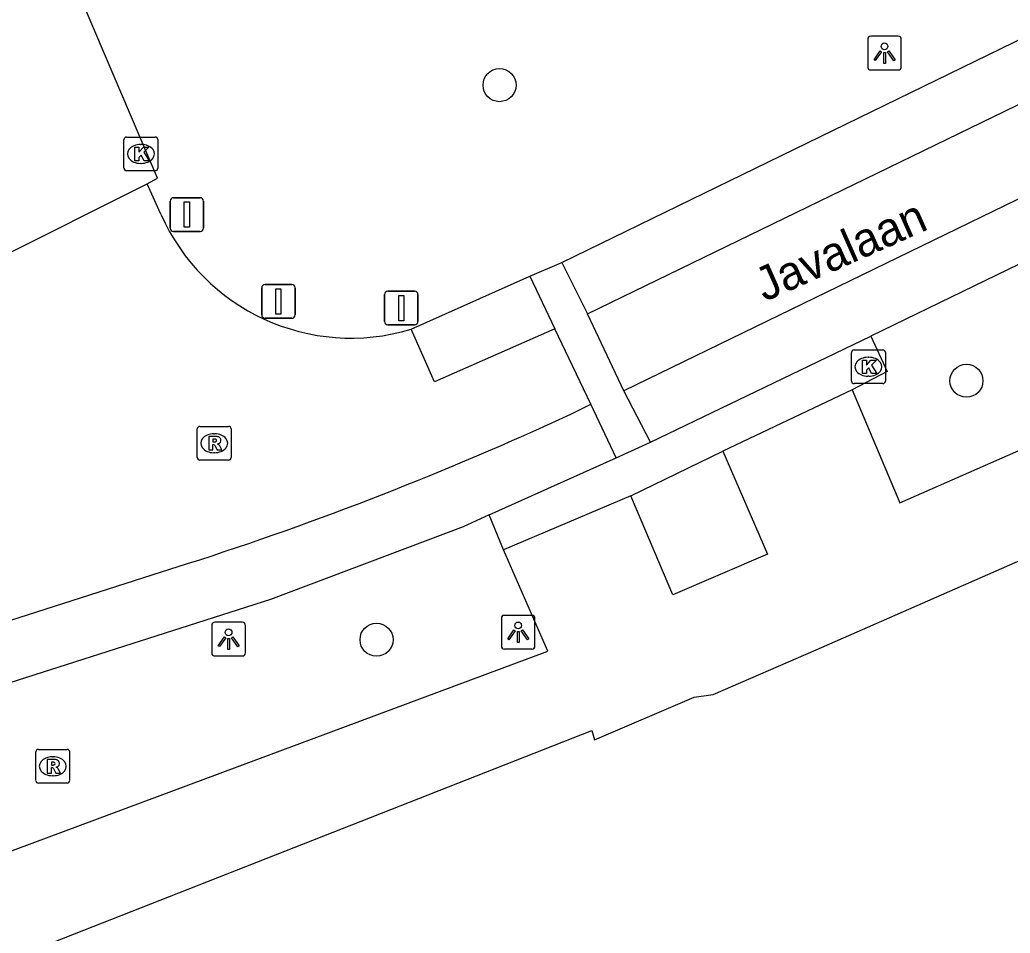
# Model space of a CAD drawing. Extents: x 162417 to 163721, y 384268 to 385416.
# Drawn here: x 163573.8 to 163603.15, y 384761 to 384788.06 of the extents above; entities that cross this region are included whole.
import ezdxf

# ---------------------------------------------------------------- set-up
doc = ezdxf.new("R2010")
doc.units = 0
for name, color, linetype in [('IMGEO_Afsluitpaal', 7, 'Continuous'), ('IMGEO_Boom', 7, 'Continuous'), ('IMGEO_Kolk', 7, 'Continuous'), ('IMGEO_Lichtpunt', 7, 'Continuous'), ('IMGEO_Openbare_ruimte_label', 7, 'Continuous'), ('IMGEO_Rijbaan_lokaal_gesloten', 7, 'Continuous'), ('IMGEO_Rijbaan_lokaal_open', 7, 'Continuous'), ('IMGEO_Rioolput', 7, 'Continuous'), ('IMGEO_Voetpad_open', 7, 'Continuous')]:
    doc.layers.add(name, color=color, linetype=linetype)

msp = doc.modelspace()

# ---------------------------------------------------------------- linework, layer by layer
at = {"layer": 'IMGEO_Afsluitpaal'}
for p, q in [((163578.354, 384782.791), (163579.144, 384782.791)), ((163579.144, 384782.791), (163578.354, 384782.791)), ((163578.254, 384781.891), (163578.254, 384782.691)), ((163578.254, 384782.691), (163578.254, 384781.891)), ((163579.244, 384782.691), (163579.244, 384781.891)), ((163579.244, 384781.891), (163579.244, 384782.691)), ((163579.144, 384781.791), (163578.354, 384781.791)), ((163578.354, 384781.791), (163579.144, 384781.791)), ((163580.969, 384779.319), (163580.969, 384780.119)), ((163580.969, 384780.119), (163580.969, 384779.319)), ((163581.069, 384780.219), (163581.859, 384780.219)), ((163581.859, 384780.219), (163581.069, 384780.219)), ((163581.959, 384780.119), (163581.959, 384779.319)), ((163581.959, 384779.319), (163581.959, 384780.119)), ((163584.609, 384779.123), (163584.609, 384779.923)), ((163584.609, 384779.923), (163584.609, 384779.123)), ((163584.709, 384780.023), (163585.499, 384780.023)), ((163585.499, 384780.023), (163584.709, 384780.023)), ((163585.599, 384779.923), (163585.599, 384779.123)), ((163585.599, 384779.123), (163585.599, 384779.923)), ((163581.859, 384779.219), (163581.069, 384779.219)), ((163581.069, 384779.219), (163581.859, 384779.219)), ((163585.499, 384779.023), (163584.709, 384779.023)), ((163584.709, 384779.023), (163585.499, 384779.023))]:
    msp.add_line(p, q, dxfattribs=at)
for points in [[(163578.674, 384782.666), (163578.824, 384782.666), (163578.824, 384781.916), (163578.674, 384781.916), (163578.674, 384782.666)], [(163581.389, 384780.094), (163581.539, 384780.094), (163581.539, 384779.344), (163581.389, 384779.344), (163581.389, 384780.094)], [(163585.029, 384779.898), (163585.179, 384779.898), (163585.179, 384779.148), (163585.029, 384779.148), (163585.029, 384779.898)]]:
    msp.add_lwpolyline(points, dxfattribs=at)
for centre, start, end in [((163578.354, 384782.691), 90, 180), ((163578.354, 384782.691), 90, 180), ((163579.144, 384782.691), 0, 90), ((163579.144, 384782.691), 360, 90), ((163578.354, 384781.891), 180, 270), ((163578.354, 384781.891), 180, 270), ((163579.144, 384781.891), 270, 0), ((163579.144, 384781.891), 270, 0), ((163581.069, 384780.119), 90, 180), ((163581.069, 384780.119), 90, 180), ((163581.859, 384780.119), 0, 90), ((163581.859, 384780.119), 360, 90), ((163584.709, 384779.923), 90, 180), ((163584.709, 384779.923), 90, 180), ((163585.499, 384779.923), 0, 90), ((163585.499, 384779.923), 360, 90), ((163581.069, 384779.319), 180, 270), ((163581.069, 384779.319), 180, 270), ((163581.859, 384779.319), 270, 0), ((163581.859, 384779.319), 270, 0), ((163584.709, 384779.123), 180, 270), ((163584.709, 384779.123), 180, 270), ((163585.499, 384779.123), 270, 0), ((163585.499, 384779.123), 270, 0)]:
    msp.add_arc(centre, 0.1, start, end, dxfattribs=at)
at = {"layer": 'IMGEO_Boom'}
for centre in [(163588.015, 384786.125), (163601.852, 384777.368), (163584.371, 384769.696)]:
    msp.add_circle(centre, 0.489, dxfattribs=at)
at = {"layer": 'IMGEO_Kolk'}
for p, q in [((163576.888, 384783.662), (163576.888, 384784.514)), ((163576.963, 384784.588), (163577.815, 384784.588)), ((163577.889, 384784.514), (163577.889, 384783.662)), ((163577.376, 384784.368), (163577.401, 384784.368)), ((163577.399, 384783.808), (163577.374, 384783.808)), ((163577.815, 384783.588), (163576.963, 384783.588)), ((163598.447, 384777.357), (163598.447, 384778.209)), ((163598.522, 384778.283), (163599.374, 384778.283)), ((163598.935, 384778.063), (163598.96, 384778.063)), ((163599.448, 384778.209), (163599.448, 384777.357)), ((163598.958, 384777.503), (163598.933, 384777.503)), ((163599.374, 384777.283), (163598.522, 384777.283))]:
    msp.add_line(p, q, dxfattribs=at)
for points in [[(163576.888, 384783.662), (163576.888, 384784.514)], [(163576.963, 384784.588), (163577.815, 384784.588)], [(163577.889, 384784.514), (163577.889, 384783.662)], [(163577.209, 384784.288), (163577.332, 384784.288), (163577.332, 384784.137), (163577.462, 384784.288), (163577.626, 384784.288), (163577.48, 384784.137), (163577.633, 384783.888), (163577.481, 384783.888), (163577.396, 384784.052), (163577.332, 384783.985), (163577.332, 384783.888), (163577.209, 384783.888), (163577.209, 384784.288)], [(163577.815, 384783.588), (163576.963, 384783.588)], [(163598.447, 384777.357), (163598.447, 384778.209)], [(163598.522, 384778.283), (163599.374, 384778.283)], [(163599.448, 384778.209), (163599.448, 384777.357)], [(163598.768, 384777.983), (163598.891, 384777.983), (163598.891, 384777.832), (163599.021, 384777.983), (163599.185, 384777.983), (163599.039, 384777.832), (163599.192, 384777.583), (163599.04, 384777.583), (163598.955, 384777.747), (163598.891, 384777.68), (163598.891, 384777.583), (163598.768, 384777.583), (163598.768, 384777.983)], [(163599.374, 384777.283), (163598.522, 384777.283)]]:
    msp.add_lwpolyline(points, dxfattribs=at)
for centre, start, end in [((163576.965, 384784.512), 91.552, 178.448), ((163576.965, 384784.512), 91.552, 178.448), ((163577.813, 384784.512), 1.552, 88.448), ((163577.813, 384784.512), 1.552, 88.448), ((163576.965, 384783.664), 181.552, 268.448), ((163576.965, 384783.664), 181.552, 268.448), ((163577.813, 384783.664), 271.552, 358.448), ((163577.813, 384783.664), 271.552, 358.448), ((163598.524, 384778.207), 91.552, 178.448), ((163598.524, 384778.207), 91.552, 178.448), ((163599.372, 384778.207), 1.552, 88.448), ((163599.372, 384778.207), 1.552, 88.448), ((163598.524, 384777.359), 181.552, 268.448), ((163598.524, 384777.359), 181.552, 268.448), ((163599.372, 384777.359), 271.552, 358.448), ((163599.372, 384777.359), 271.552, 358.448)]:
    msp.add_arc(centre, 0.0765, start, end, dxfattribs=at)
for centre, major_axis, ratio, start_param, end_param in [((163577.375, 384784.088), (-0.387, 0.002), 0.722429, 4.712389, 7.853982), ((163577.4, 384784.088), (-0.39, 0.002), 0.717154, 1.570796, 4.712389), ((163598.934, 384777.783), (-0.387, 0.002), 0.722429, 4.712389, 7.853982), ((163598.959, 384777.783), (-0.39, 0.002), 0.717154, 1.570796, 4.712389)]:
    msp.add_ellipse(centre, major_axis=major_axis, ratio=ratio, start_param=start_param, end_param=end_param, dxfattribs=at)
at = {"layer": 'IMGEO_Lichtpunt'}
for p, q in [((163598.925, 384787.477), (163598.925, 384786.67)), ((163598.925, 384787.477), (163598.925, 384786.67)), ((163599.827, 384787.572), (163599.019, 384787.572)), ((163599.827, 384787.572), (163599.019, 384787.572)), ((163599.921, 384786.67), (163599.921, 384787.477)), ((163599.921, 384786.67), (163599.921, 384787.477)), ((163599.019, 384786.576), (163599.827, 384786.576)), ((163599.019, 384786.576), (163599.827, 384786.576)), ((163588.972, 384770.418), (163588.164, 384770.418)), ((163588.972, 384770.418), (163588.164, 384770.418)), ((163580.39, 384770.212), (163579.582, 384770.212)), ((163580.39, 384770.212), (163579.582, 384770.212)), ((163588.07, 384770.323), (163588.07, 384769.516)), ((163588.07, 384770.323), (163588.07, 384769.516)), ((163589.066, 384769.516), (163589.066, 384770.323)), ((163589.066, 384769.516), (163589.066, 384770.323)), ((163579.488, 384770.117), (163579.488, 384769.31)), ((163579.488, 384770.117), (163579.488, 384769.31)), ((163580.484, 384769.31), (163580.484, 384770.117)), ((163580.484, 384769.31), (163580.484, 384770.117)), ((163588.164, 384769.422), (163588.972, 384769.422)), ((163588.164, 384769.422), (163588.972, 384769.422)), ((163579.582, 384769.216), (163580.39, 384769.216)), ((163579.582, 384769.216), (163580.39, 384769.216))]:
    msp.add_line(p, q, dxfattribs=at)
for points in [[(163599.299, 384787.141), (163599.338, 384787.113), (163599.15, 384786.851), (163599.112, 384786.878), (163599.299, 384787.141)], [(163599.401, 384787.093), (163599.448, 384787.093), (163599.448, 384786.771), (163599.401, 384786.771), (163599.401, 384787.093)], [(163599.511, 384787.113), (163599.549, 384787.14), (163599.736, 384786.878), (163599.697, 384786.85), (163599.511, 384787.113)], [(163588.444, 384769.987), (163588.483, 384769.959), (163588.295, 384769.697), (163588.257, 384769.724), (163588.444, 384769.987)], [(163588.546, 384769.939), (163588.593, 384769.939), (163588.593, 384769.617), (163588.546, 384769.617), (163588.546, 384769.939)], [(163588.656, 384769.959), (163588.694, 384769.986), (163588.881, 384769.724), (163588.842, 384769.696), (163588.656, 384769.959)], [(163579.862, 384769.781), (163579.901, 384769.753), (163579.713, 384769.491), (163579.675, 384769.518), (163579.862, 384769.781)], [(163579.964, 384769.733), (163580.011, 384769.733), (163580.011, 384769.411), (163579.964, 384769.411), (163579.964, 384769.733)], [(163580.074, 384769.753), (163580.112, 384769.78), (163580.299, 384769.518), (163580.26, 384769.49), (163580.074, 384769.753)]]:
    msp.add_lwpolyline(points, dxfattribs=at)
for centre in [(163599.424, 384787.275), (163588.569, 384770.121), (163579.987, 384769.915)]:
    msp.add_circle(centre, 0.0994, dxfattribs=at)
for centre, start, end in [((163599.019, 384787.477), 90, 180), ((163599.019, 384787.477), 90, 180), ((163599.827, 384787.477), 0, 90), ((163599.827, 384787.477), 0, 90), ((163599.019, 384786.67), 180, 270), ((163599.019, 384786.67), 180, 270), ((163599.827, 384786.67), 270, 0), ((163599.827, 384786.67), 270, 360), ((163588.164, 384770.323), 90, 180), ((163588.164, 384770.323), 90, 180), ((163588.972, 384770.323), 0, 90), ((163588.972, 384770.323), 0, 90), ((163579.582, 384770.117), 90, 180), ((163579.582, 384770.117), 90, 180), ((163580.39, 384770.117), 0, 90), ((163580.39, 384770.117), 0, 90), ((163579.582, 384769.31), 180, 270), ((163579.582, 384769.31), 180, 270), ((163580.39, 384769.31), 270, 0), ((163580.39, 384769.31), 270, 360), ((163588.164, 384769.516), 180, 270), ((163588.164, 384769.516), 180, 270), ((163588.972, 384769.516), 270, 0), ((163588.972, 384769.516), 270, 360)]:
    msp.add_arc(centre, 0.0946, start, end, dxfattribs=at)
at = {"layer": 'IMGEO_Rijbaan_lokaal_gesloten'}
for points in [[(163590.625, 384779.354), (163651.434, 384808.887), (163654.065, 384810.197)], [(163655.201, 384807.971), (163652.384, 384806.57), (163591.695, 384777.073)], [(163656.016, 384806.343), (163652.84, 384804.821), (163599.019, 384778.689)], [(163589.864, 384780.875), (163628.147, 384799.526)], [(163577.57, 384783.198), (163577.885, 384783.374), (163575.222, 384789.612)], [(163585.393, 384778.896), (163588.913, 384780.464)], [(163592.49, 384775.548), (163599.019, 384778.689)], [(163587.711, 384773.394), (163591.472, 384775.089)], [(163587.711, 384773.394), (163586.937, 384773.041), (163581.233, 384770.888), (163570.834, 384767.574)]]:
    msp.add_lwpolyline(points, dxfattribs=at)
at = {"layer": 'IMGEO_Rijbaan_lokaal_open'}
for points in [[(163573.109, 384780.967), (163577.57, 384783.198)], [(163577.982, 384782.302), (163577.57, 384783.198)], [(163588.913, 384780.464), (163589.864, 384780.875)], [(163589.864, 384780.875), (163590.625, 384779.354)], [(163588.913, 384780.464), (163589.652, 384778.907)], [(163591.695, 384777.073), (163590.625, 384779.354)], [(163589.652, 384778.907), (163586.092, 384777.341), (163585.393, 384778.896)], [(163590.717, 384776.671), (163589.652, 384778.907)], [(163592.49, 384775.548), (163591.695, 384777.073)], [(163590.129, 384776.38), (163590.717, 384776.671)], [(163591.472, 384775.089), (163590.717, 384776.671)], [(163591.472, 384775.089), (163592.49, 384775.548)], [(163570.356, 384769.256), (163578.774, 384771.95)]]:
    msp.add_lwpolyline(points, dxfattribs=at)
for centre, radius, start, end in [((163583.612, 384784.786), 6.154, 203.8116, 286.8226), ((163548.392, 384866.593), 99.4, 287.79754, 294.8276)]:
    msp.add_arc(centre, radius, start, end, dxfattribs=at)
at = {"layer": 'IMGEO_Rioolput'}
for p, q in [((163579.135, 384776.017), (163579.987, 384776.017)), ((163579.06, 384775.091), (163579.06, 384775.943)), ((163579.548, 384775.797), (163579.573, 384775.797)), ((163580.061, 384775.943), (163580.061, 384775.091)), ((163579.571, 384775.237), (163579.546, 384775.237)), ((163579.987, 384775.017), (163579.135, 384775.017)), ((163574.277, 384765.521), (163574.277, 384766.373)), ((163574.352, 384766.447), (163575.204, 384766.447)), ((163575.278, 384766.373), (163575.278, 384765.521)), ((163574.765, 384766.227), (163574.79, 384766.227)), ((163575.204, 384765.447), (163574.352, 384765.447)), ((163574.788, 384765.667), (163574.763, 384765.667))]:
    msp.add_line(p, q, dxfattribs=at)
for points in [[(163579.135, 384776.017), (163579.987, 384776.017)], [(163579.06, 384775.091), (163579.06, 384775.943)], [(163579.649, 384775.715), (163579.397, 384775.717), (163579.397, 384775.317)], [(163580.061, 384775.943), (163580.061, 384775.091)], [(163579.397, 384775.317), (163579.521, 384775.317), (163579.521, 384775.479), (163579.532, 384775.479)], [(163579.575, 384775.636), (163579.521, 384775.636), (163579.521, 384775.555)], [(163579.521, 384775.555), (163579.573, 384775.555)], [(163579.579, 384775.45), (163579.65, 384775.317), (163579.79, 384775.317), (163579.725, 384775.443)], [(163579.987, 384775.017), (163579.135, 384775.017)], [(163574.277, 384765.521), (163574.277, 384766.373)], [(163574.352, 384766.447), (163575.204, 384766.447)], [(163575.278, 384766.373), (163575.278, 384765.521)], [(163574.866, 384766.145), (163574.614, 384766.147), (163574.614, 384765.747)], [(163574.792, 384766.066), (163574.738, 384766.066), (163574.738, 384765.985)], [(163574.614, 384765.747), (163574.738, 384765.747), (163574.738, 384765.909), (163574.749, 384765.909)], [(163574.738, 384765.985), (163574.79, 384765.985)], [(163574.796, 384765.88), (163574.867, 384765.747), (163575.007, 384765.747), (163574.942, 384765.873)], [(163575.204, 384765.447), (163574.352, 384765.447)]]:
    msp.add_lwpolyline(points, dxfattribs=at)
for centre, radius, start, end in [((163579.137, 384775.941), 0.0765, 91.552, 178.448), ((163579.137, 384775.941), 0.0765, 91.552, 178.448), ((163579.985, 384775.941), 0.0765, 1.552, 88.448), ((163579.985, 384775.941), 0.0765, 1.552, 88.448), ((163579.648, 384775.605), 0.109, 350.3612, 89.416), ((163579.531, 384775.426), 0.0533, 26.0293, 88.6989), ((163579.557, 384775.744), 0.19, 274.7715, 282.9687), ((163579.581, 384775.54), 0.0964, 77.0061, 93.1865), ((163579.595, 384775.597), 0.0378, 276.6634, 79.6772), ((163579.646, 384775.605), 0.112, 277.5842, 350.9817), ((163579.63, 384775.39), 0.108, 29.5134, 73.7905), ((163579.137, 384775.093), 0.0765, 181.552, 268.448), ((163579.137, 384775.093), 0.0765, 181.552, 268.448), ((163579.985, 384775.093), 0.0765, 271.552, 358.448), ((163579.985, 384775.093), 0.0765, 271.552, 358.448), ((163574.354, 384766.371), 0.0765, 91.552, 178.448), ((163574.354, 384766.371), 0.0765, 91.552, 178.448), ((163575.202, 384766.371), 0.0765, 1.552, 88.448), ((163575.202, 384766.371), 0.0765, 1.552, 88.448), ((163574.798, 384765.97), 0.0964, 77.0061, 93.1865), ((163574.812, 384766.027), 0.0378, 276.6634, 79.6772), ((163574.865, 384766.035), 0.109, 350.3612, 89.416), ((163574.863, 384766.035), 0.112, 277.5842, 350.9817), ((163574.748, 384765.856), 0.0533, 26.0293, 88.6989), ((163574.774, 384766.174), 0.19, 274.7715, 282.9687), ((163574.847, 384765.82), 0.108, 29.5134, 73.7905), ((163574.354, 384765.523), 0.0765, 181.552, 268.448), ((163574.354, 384765.523), 0.0765, 181.552, 268.448), ((163575.202, 384765.523), 0.0765, 271.552, 358.448), ((163575.202, 384765.523), 0.0765, 271.552, 358.448)]:
    msp.add_arc(centre, radius, start, end, dxfattribs=at)
for centre, major_axis, ratio, start_param, end_param in [((163579.547, 384775.517), (-0.387, 0.002), 0.722429, 4.712389, 7.853982), ((163579.572, 384775.517), (-0.39, 0.002), 0.717154, 1.570796, 4.712389), ((163574.764, 384765.947), (-0.387, 0.002), 0.722429, 4.712389, 7.853982), ((163574.789, 384765.947), (-0.39, 0.002), 0.717154, 1.570796, 4.712389)]:
    msp.add_ellipse(centre, major_axis=major_axis, ratio=ratio, start_param=start_param, end_param=end_param, dxfattribs=at)
at = {"layer": 'IMGEO_Voetpad_open'}
for points in [[(163598.466, 384777.1), (163599.879, 384773.749), (163649.198, 384795.433), (163653.708, 384797.347), (163653.97, 384796.839), (163660.571, 384799.786)], [(163472.811, 384730.645), (163508.033, 384740.986), (163544.894, 384751.808), (163574.261, 384760.525), (163590.746, 384767.004), (163590.832, 384766.733), (163593.786, 384767.999), (163594.343, 384768.075), (163597.399, 384769.395), (163620.015, 384779.318)], [(163599.019, 384778.689), (163599.504, 384777.643), (163598.466, 384777.1)], [(163598.466, 384777.1), (163594.629, 384775.278)], [(163594.629, 384775.278), (163595.959, 384772.234), (163593.149, 384771.03), (163591.909, 384773.956)], [(163591.909, 384773.956), (163594.629, 384775.278)], [(163591.909, 384773.956), (163588.13, 384772.356)], [(163588.13, 384772.356), (163587.711, 384773.394)], [(163567.982, 384765.62), (163569.077, 384762.111), (163573.24, 384763.319), (163589.443, 384769.361), (163588.13, 384772.356)]]:
    msp.add_lwpolyline(points, dxfattribs=at)

# ---------------------------------------------------------------- texts
at = {"layer": 'IMGEO_Openbare_ruimte_label'}
msp.add_text('Javalaan', height=1, rotation=23.8985, dxfattribs=at).set_placement((163595.87, 384779.7))

doc.saveas('drawing.dxf')
